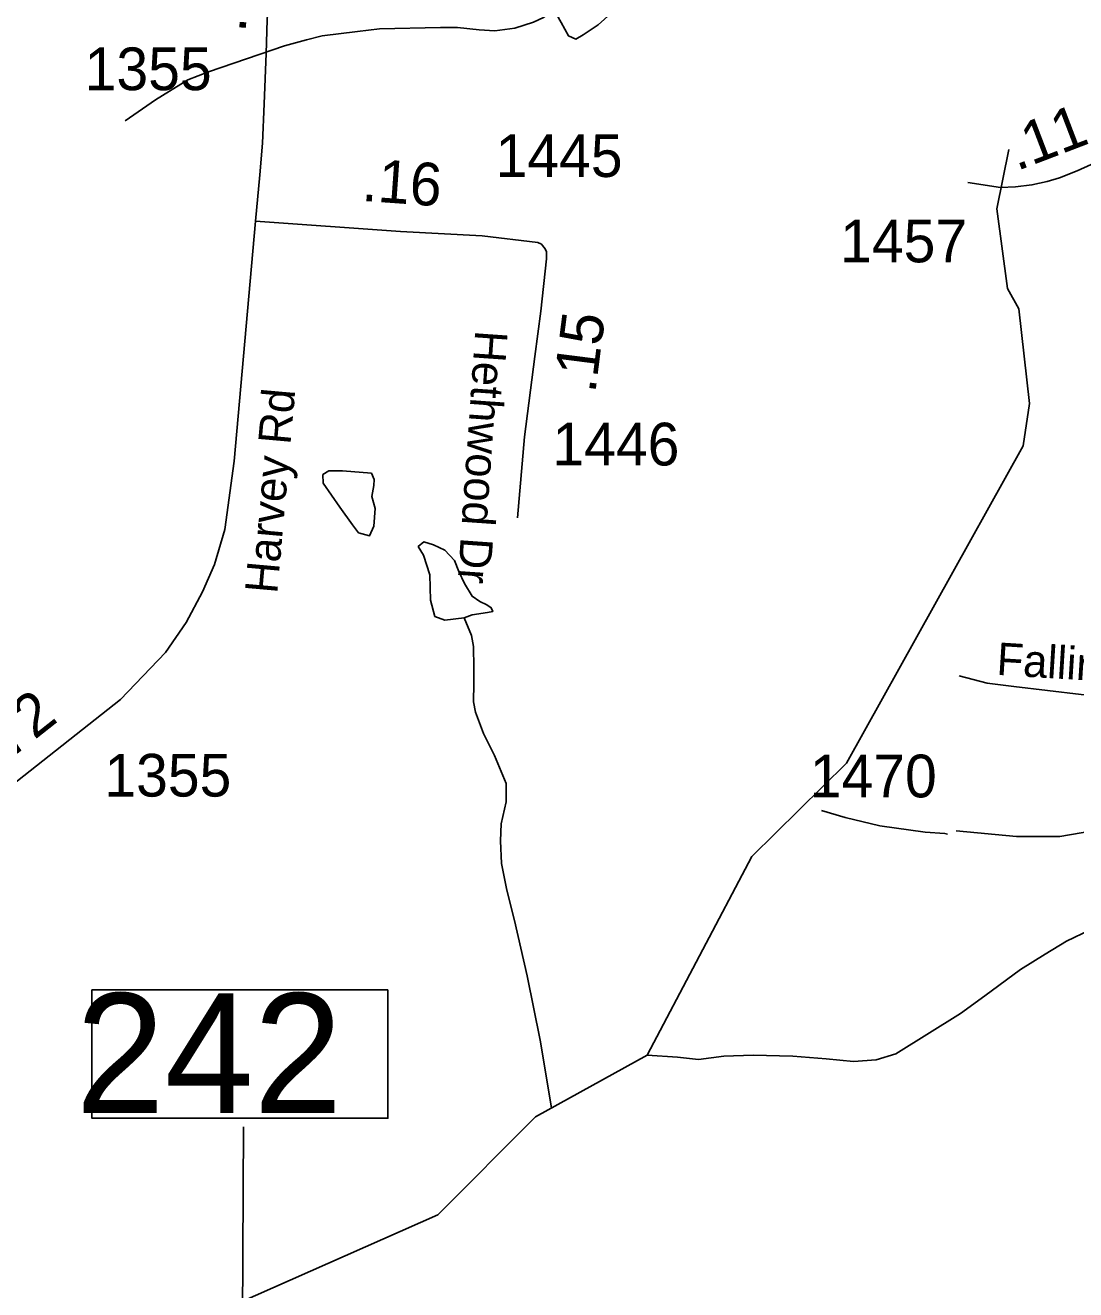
# Model space of a CAD drawing. Extents: x 1662474 to 1856135, y 779280 to 917889.
# Drawn here: x 1727828 to 1730904, y 812521 to 816221 of the extents above; entities that cross this region are included whole.
import ezdxf

# ---------------------------------------------------------------- set-up
doc = ezdxf.new("R2010")
doc.units = 0
for name, color, linetype in [('Exist Hydrographic Misc Water Feature', 7, 'Continuous'), ('Exist Hydrographic Pond Under 1500 Sq Ft', 7, 'Continuous'), ('Exist Road Non-System Type 51', 7, 'Continuous'), ('Exist Road Non-System Type 51 Label', 7, 'Continuous'), ('Exist Road Primary Interstate Structure Standard Bridge Number Label', 7, 'Continuous'), ('Exist Road Secondary Mileage Hundredths English Label', 7, 'Continuous'), ('Exist Road Secondary Mileage Tenths English Label', 7, 'Continuous'), ('Exist Road Secondary Type 51 Attributed', 7, 'Continuous'), ('Exist Road Secondary Type 51 Label', 7, 'Continuous'), ('Exist Road Secondary Type 51 Number Label', 7, 'Continuous')]:
    doc.layers.add(name, color=color, linetype=linetype)

msp = doc.modelspace()

# ---------------------------------------------------------------- linework, layer by layer
at = {"layer": 'Exist Hydrographic Misc Water Feature'}
for points in [[(1728121.1, 815941.6), (1728209.7, 816002.7), (1728304.5, 816061.8), (1728364.5, 816085.3), (1728587.4, 816161.2), (1728651.6, 816178.6), (1728697.7, 816190.1), (1728801.7, 816203.2), (1728865.9, 816210.6), (1729044.1, 816214.9), (1729094.1, 816214.4), (1729157.9, 816207.8), (1729203.8, 816205.4), (1729262, 816212.8), (1729316.4, 816230.3), (1729346.3, 816244), (1729376, 816267.3)], [(1727971.5, 810729.3), (1727953.4, 810973.9), (1727904.4, 811132.5), (1727891.5, 811483.9), (1727967.5, 811607.1), (1728122.6, 812112.7), (1728249.5, 812336.6), (1728392.4, 812455.2), (1729036.5, 812740.7), (1729322.5, 813027.1), (1729649.6, 813207.5), (1729955.5, 813788.8), (1730232.6, 814062.2), (1730750.5, 814990.4), (1730768.6, 815114.7), (1730737.6, 815391.1), (1730704.6, 815450.9), (1730673.6, 815684.5), (1730708.5, 815857.7)], [(1729369.7, 813053), (1729336.1, 813251.2), (1729297.7, 813439.7), (1729261.2, 813602), (1729238.1, 813690.3), (1729222.9, 813768.5), (1729219.6, 813834.5), (1729222.1, 813884.5), (1729236.6, 813948.4), (1729237, 814002.4), (1729202, 814084.7), (1729170.6, 814149), (1729147, 814211.3), (1729141.3, 814241.4), (1729141.9, 814295.3), (1729142.3, 814341.4), (1729140.9, 814403.4), (1729135.1, 814435.5), (1729113.3, 814487.3)], [(1729649.6, 813207.5), (1729738, 813202.1), (1729799.7, 813194.8), (1729873.7, 813204.1), (1729959.8, 813207.3), (1730075.7, 813204.2), (1730173.7, 813197.2), (1730253.7, 813188.5), (1730319.7, 813193.9), (1730377.9, 813211.3), (1730567.2, 813329.6), (1730637.7, 813381), (1730742.5, 813458), (1730814.9, 813503.3), (1730877.2, 813540.7), (1731015.9, 813607.4)]]:
    msp.add_lwpolyline(points, dxfattribs=at)
at = {"layer": 'Exist Hydrographic Pond Under 1500 Sq Ft'}
for points in [[(1729374.7, 816269.5), (1729304.4, 816381), (1729289.1, 816411.6), (1729290.7, 816428.4), (1729307.5, 816445.2), (1729411.4, 816460.5), (1729523, 816466.6), (1729599.5, 816465.1), (1729631.6, 816462), (1729653, 816448.3), (1729663.7, 816428.4), (1729666.7, 816410.1), (1729651.4, 816379.5), (1729630, 816332.1), (1729579.6, 816289.3), (1729506.2, 816222.1), (1729461.9, 816193.1), (1729440.5, 816180.9), (1729419.1, 816190), (1729397.7, 816229.8), (1729376, 816267.3)], [(1728842.1, 814910.6), (1728756.9, 814917.6), (1728717.7, 814917.6), (1728699.5, 814906.4), (1728700.9, 814881.3), (1728749.9, 814811.4), (1728786.2, 814759.7), (1728804.4, 814736), (1728836.5, 814727.6), (1728849.1, 814755.5), (1728853.3, 814807.2), (1728843.5, 814842.1), (1728849.1, 814874.3), (1728850.5, 814892.4), (1728842.1, 814910.6)], [(1729113.3, 814487.3), (1729057.4, 814480.3), (1729028, 814491.5), (1729015.4, 814539), (1729012.6, 814613), (1728994.5, 814670.3), (1728979.1, 814695.5), (1728995.9, 814709.4), (1729023.8, 814701), (1729057.4, 814685.7), (1729085.3, 814654.9), (1729097.9, 814622.8), (1729114.7, 814587.9), (1729137, 814550.2), (1729159.4, 814534.8), (1729180.4, 814525), (1729192.9, 814516.6), (1729197.1, 814505.5), (1729181.8, 814502.7), (1729137, 814495.7), (1729113.3, 814487.3)]]:
    msp.add_lwpolyline(points, dxfattribs=at)
at = {"layer": 'Exist Road Non-System Type 51'}
for points in [[(1731318, 814260.9), (1731181.2, 814259), (1731043.8, 814260.4), (1730920.6, 814263.2), (1730723, 814286.2), (1730645.1, 814296.5), (1730563.1, 814317.8)], [(1730528.9, 813854.6), (1730520.6, 813855.9), (1730463.1, 813860.1), (1730330.9, 813878.4), (1730228.8, 813902.6), (1730160, 813923)]]:
    msp.add_lwpolyline(points, dxfattribs=at)
at = {"layer": 'Exist Road Primary Interstate Structure Standard Bridge Number Label'}
msp.add_line((1728455, 810334.1), (1728467, 812998.1), dxfattribs=at)
msp.add_lwpolyline([(1728890.3, 813398.6), (1728023.8, 813398.6), (1728023.8, 813023), (1728890.3, 813023)], close=True, dxfattribs=at)
at = {"layer": 'Exist Road Secondary Type 51 Attributed'}
for points in [[(1728615.2, 817229.5), (1728593.4, 817013.6), (1728573.5, 816794.1), (1728559.2, 816560.3), (1728546.3, 816440.5), (1728541.2, 816309.9), (1728536.4, 816236.8), (1728533.5, 816138.4), (1728528, 815991.4), (1728523, 815876.3), (1728515.5, 815783.8), (1728502.4, 815647.5)], [(1730588.5, 815761.5), (1730684.4, 815746.7), (1730728.1, 815748.4), (1730776.1, 815754), (1730820.6, 815763.6), (1730856.3, 815775), (1730908.6, 815795), (1730949.3, 815813.5), (1731032.9, 815857.8), (1731117.2, 815903)], [(1728502.4, 815647.5), (1728440.4, 814946.1), (1728412.8, 814746), (1728382.8, 814643.5), (1728347.8, 814563.5), (1728299.4, 814473.8), (1728238.7, 814386.2), (1728107.3, 814248.1), (1727787.1, 813995.5), (1727628.6, 813887.7), (1727487, 813809.4), (1727150.3, 813617), (1726917.9, 813485.9), (1726778.3, 813403), (1726680.2, 813335.2), (1726582.2, 813248.5), (1726472.8, 813124.1), (1726304.8, 812895.7)], [(1728502.4, 815647.5), (1728926.7, 815617.4), (1729166.4, 815605.3), (1729329.3, 815585.9), (1729339.7, 815580.9), (1729343.3, 815576.3)], [(1729343.3, 815576.3), (1729350.9, 815567.4), (1729354.9, 815558.4), (1729354.9, 815537.4), (1729338.5, 815384.5), (1729320.1, 815251.8), (1729290.4, 815017), (1729270.2, 814779.8)], [(1731347.5, 814261.5), (1731328.8, 814129.9), (1731310, 814064), (1731279.4, 814012.2), (1731248.8, 813981.6), (1731185.2, 813943.9), (1731074.5, 813901.6), (1730954.4, 813863.9), (1730857.8, 813847.4), (1730730.6, 813847.4), (1730554, 813863.9)]]:
    msp.add_lwpolyline(points, dxfattribs=at)

# ---------------------------------------------------------------- texts
at = {"layer": 'Exist Road Non-System Type 51 Label'}
msp.add_text('Fallingbrooks Dr', height=95, rotation=356.4364, dxfattribs=at).set_placement((1730670.8, 814320.6))
at = {"layer": 'Exist Road Primary Interstate Structure Standard Bridge Number Label'}
msp.add_text('242', height=350, dxfattribs=at).set_placement((1727976.4, 813038.6))
at = {"layer": 'Exist Road Secondary Mileage Hundredths English Label'}
for s, rotation, p in [('.30', 87.7334, (1728474.2, 816198.9)), ('.11', 20.9274, (1730731.7, 815794.2)), ('.72', 38.2708, (1727745.8, 814042.6))]:
    msp.add_text(s, height=125, rotation=rotation, dxfattribs=at).set_placement(p)
at = {"layer": 'Exist Road Secondary Mileage Tenths English Label'}
for s, rotation, p in [('.16', 355.9368, (1728811.9, 815707.6)), ('.15', 82.7767, (1729497.3, 815142.2))]:
    msp.add_text(s, height=125, rotation=rotation, dxfattribs=at).set_placement(p)
at = {"layer": 'Exist Road Secondary Type 51 Label'}
for s, rotation, p in [('Hethwood Dr', 265.982, (1729146.2, 815330.4)), ('Harvey Rd', 84.9301, (1728566.1, 814556.1))]:
    msp.add_text(s, height=95, rotation=rotation, dxfattribs=at).set_placement(p)
at = {"layer": 'Exist Road Secondary Type 51 Number Label'}
for s, p in [('1355', (1728002.4, 816031.3)), ('1445', (1729205.5, 815777.2)), ('1457', (1730214.4, 815527.5)), ('1446', (1729372, 814933.1)), ('1355', (1728060, 813964.2)), ('1470', (1730125.5, 813961.9))]:
    msp.add_text(s, height=125, dxfattribs=at).set_placement(p)

doc.saveas('drawing.dxf')
